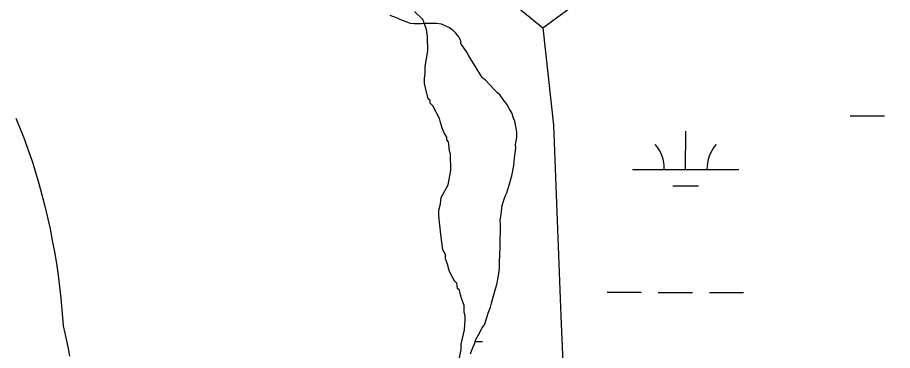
# Model space of a CAD drawing. Extents: x 3180038 to 3217926, y 922069 to 947485.
# Drawn here: x 3189237 to 3190059, y 934441 to 934753 of the extents above; entities that cross this region are included whole.
import ezdxf

# ---------------------------------------------------------------- set-up
doc = ezdxf.new("R2010")
doc.units = 0
for name, color, linetype in [('V-LEVE-TOET', 7, 'Continuous'), ('V-SITE-VEGE', 7, 'Continuous'), ('V-TOPO-SHOR', 7, 'Continuous'), ('V-WETL-SWMP', 7, 'Continuous')]:
    doc.layers.add(name, color=color, linetype=linetype)

msp = doc.modelspace()

# ---------------------------------------------------------------- linework, layer by layer
at = {"layer": 'V-LEVE-TOET'}
msp.add_lwpolyline([(3189235.13, 934658.99), (3189239.3, 934648.89), (3189243.31, 934638.72), (3189246.94, 934628.99), (3189246.94, 934628.99), (3189250.41, 934618.57), (3189253.69, 934608.08), (3189256.79, 934597.54), (3189259.7, 934586.94), (3189262.43, 934576.3), (3189264.97, 934565.61), (3189267.33, 934554.88), (3189269.49, 934544.11), (3189271.47, 934533.3), (3189273.26, 934522.46), (3189274.86, 934511.59), (3189276.27, 934500.7), (3189277.49, 934489.78), (3189278.52, 934478.84), (3189279.36, 934467.88), (3189279.61, 934464.1), (3189279.61, 934464.1), (3189281.32, 934456.97), (3189282.92, 934449.82), (3189284.39, 934442.64), (3189285.73, 934435.44)], dxfattribs=at)
at = {"layer": 'V-SITE-VEGE'}
msp.add_lwpolyline([(3189651.85, 934433.99), (3189653.45, 934441.62), (3189653.39, 934446.7), (3189656.6, 934460.26), (3189657.33, 934469.57), (3189657.29, 934472.95), (3189656.39, 934477.17), (3189656.32, 934483.09), (3189655.44, 934485.61), (3189653.7, 934489.82), (3189652.81, 934493.19), (3189651.91, 934497.41), (3189650.2, 934499.08), (3189649.29, 934504.14), (3189647.58, 934505.81), (3189645.86, 934508.32), (3189644.13, 934511.68), (3189642.38, 934515.89), (3189640.62, 934521.79), (3189638.87, 934526.84), (3189638.81, 934531.07), (3189636.23, 934535.26), (3189634.36, 934549.61), (3189632.45, 934567.35), (3189632.38, 934572.42), (3189634, 934578.36), (3189634.77, 934584.28), (3189641.39, 934596.2), (3189643.76, 934609.76), (3189643.57, 934624.98), (3189642.68, 934628.35), (3189641.76, 934634.26), (3189641.73, 934636.79), (3189640.02, 934638.46), (3189639.99, 934641), (3189637.4, 934645.19), (3189635.66, 934649.4), (3189633.88, 934656.14), (3189633, 934658.67), (3189626.94, 934670.43), (3189624.37, 934672.94), (3189624.34, 934675.47), (3189622.63, 934677.14), (3189619.97, 934687.26), (3189619.07, 934691.47), (3189619.01, 934696.54), (3189619.8, 934700.78), (3189619.72, 934707.54), (3189622.07, 934721.95), (3189621.91, 934735.47), (3189620.98, 934742.23), (3189619.24, 934746.43), (3189617.48, 934751.48), (3189609.78, 934759)], dxfattribs=at)
at = {"layer": 'V-TOPO-SHOR'}
for points in [[(3190415.19, 937099.54), (3190388.87, 937087.84), (3190378.73, 937064.19), (3190368.6, 937043.93), (3190192.95, 936689.24), (3189882.18, 936037.3), (3189726.79, 935760.3), (3189520.74, 935432.64), (3189334.95, 935169.16), (3189399.13, 935172.54), (3189476.82, 935067.83), (3189524.11, 934946.22), (3189571.41, 934865.15), (3189625.45, 934824.61), (3189672.74, 934790.83), (3189730.17, 934743.54), (3189740.3, 934652.34), (3189747.06, 934473.31), (3189751.36, 934371.15)], [(3189730.17, 934743.54), (3189794.35, 934790.83), (3189875.42, 934804.34), (3189939.6, 934804.34), (3190003.78, 934804.34), (3190084.85, 934824.61), (3190162.55, 934834.75), (3190203.08, 934834.75), (3190263.88, 934834.75), (3190348.33, 934814.48), (3190402.38, 934794.21), (3190439.54, 934767.19), (3190483.45, 934740.16), (3190547.63, 934699.63), (3190608.44, 934672.6), (3190662.48, 934645.58)]]:
    msp.add_lwpolyline(points, dxfattribs=at)
at = {"layer": 'V-WETL-SWMP'}
for p, q in [((3190019.02, 934661.14), (3190051.02, 934661.07)), ((3189864.31, 934610.75), (3189864.39, 934646.75)), ((3189814.31, 934610.86), (3189914.31, 934610.64)), ((3189852.28, 934595.35), (3189876.28, 934595.29)), ((3189790.64, 934495.49), (3189822.64, 934495.42)), ((3189838.64, 934495.38), (3189870.64, 934495.31)), ((3189886.64, 934495.27), (3189918.64, 934495.2)), ((3189666.7, 934449.34), (3189673.47, 934449.32))]:
    msp.add_line(p, q, dxfattribs=at)
for points in [[(3189660.5, 934717.91), (3189658.85, 934720.71), (3189653.92, 934727.9), (3189653.1, 934728.7), (3189653.07, 934731.12), (3189651.41, 934735.13), (3189648.55, 934738.72), (3189645.28, 934741.91), (3189642.03, 934743.88), (3189637.98, 934745.85), (3189635.14, 934747.02), (3189630.29, 934747.77), (3189626.66, 934747.72), (3189623.04, 934747.68), (3189619.81, 934747.64), (3189616.18, 934747.59), (3189609.73, 934747.51), (3189605.7, 934747.87), (3189602.86, 934749.04), (3189598.41, 934750.6), (3189592.73, 934752.95), (3189586.66, 934755.29)], [(3189662.35, 934437.73), (3189663.52, 934440.97), (3189665.87, 934447.05), (3189667.43, 934451.1), (3189669.79, 934455.56), (3189671.77, 934458.81), (3189672.94, 934461.65), (3189674.93, 934464.09), (3189676.1, 934466.93), (3189677.26, 934470.98), (3189679.21, 934476.65), (3189681.16, 934481.51), (3189681.92, 934485.15), (3189684.63, 934494.45), (3189687.33, 934504.16), (3189688.09, 934507.8), (3189689.21, 934515.07), (3189689.58, 934518.3), (3189689.52, 934522.73), (3189689.81, 934532.01), (3189690.16, 934536.45), (3189690.12, 934539.67), (3189690.07, 934543.7), (3189690.35, 934553.79), (3189690.29, 934558.62), (3189690.23, 934563.06), (3189690.97, 934568.31), (3189691.34, 934571.54), (3189692.08, 934576.79), (3189693.62, 934582.05), (3189694.79, 934585.69), (3189696.36, 934588.94), (3189698.3, 934595.01), (3189700.24, 934601.48), (3189701, 934604.72), (3189702.9, 934614.42), (3189703.25, 934618.45), (3189703.62, 934621.68), (3189704.71, 934630.97), (3189704.67, 934634.19), (3189705.03, 934637.42), (3189705.8, 934640.66), (3189705.73, 934645.9), (3189705.29, 934649.52), (3189704, 934655.95), (3189702.75, 934658.76), (3189701.08, 934663.98), (3189698.61, 934667.98), (3189696.54, 934671.99), (3189693.68, 934675.58), (3189689.99, 934680.37), (3189687.54, 934682.76), (3189683.87, 934686.35), (3189680.6, 934689.93), (3189676.1, 934694.72), (3189673.26, 934696.7), (3189671.61, 934699.5), (3189668.31, 934705.1), (3189662.56, 934714.3), (3189660.5, 934717.91)]]:
    msp.add_lwpolyline(points, dxfattribs=at)
for centre, start, end in [((3189809.07, 934611.35), 359.09904, 40.6427), ((3189919.55, 934611.1), 139.09899, 180.64264)]:
    msp.add_arc(centre, 35.25, start, end, dxfattribs=at)

doc.saveas('drawing.dxf')
